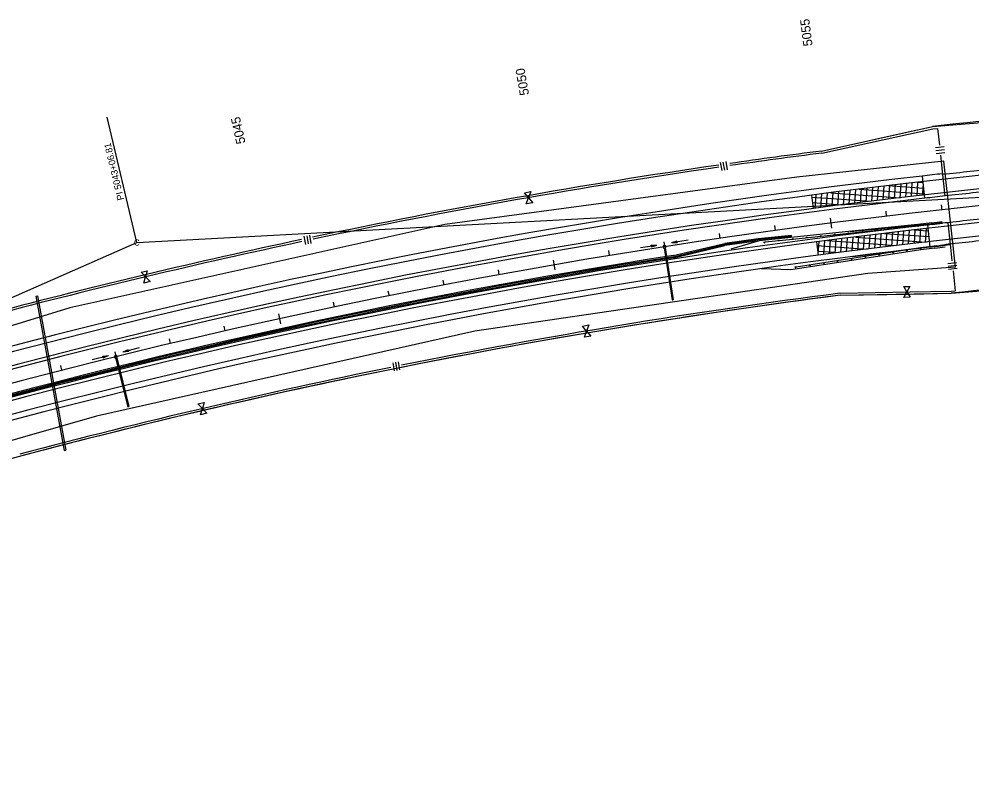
# Model space of a CAD drawing. Extents: x 192699 to 285914, y 194342 to 233219.
# Drawn here: x 248698 to 250400, y 223721 to 225083 of the extents above; entities that cross this region are included whole.
import ezdxf

# ---------------------------------------------------------------- set-up
doc = ezdxf.new("R2010")
doc.units = 0
for name, color, linetype in [('CENT LINE', 7, 'Continuous'), ('CONCRETE', 7, 'Continuous'), ('CURVE DATA', 7, 'Continuous'), ('CURVE LINE', 7, 'Continuous'), ('DRAINAGE', 7, 'Continuous'), ('DRAINAGE ARROWS', 7, 'Continuous'), ('Flood Plain', 7, 'Continuous'), ('GUARDRAIL', 7, 'Continuous'), ('PAVEMENT TRANSITION', 7, 'Continuous'), ('R-W - CofA', 7, 'Continuous'), ('R_Draft', 7, 'Continuous'), ('R_Proposed Guardrail', 7, 'Continuous'), ('R_Water Annot', 7, 'Continuous'), ('ROAD', 7, 'Continuous'), ('SHOULDER', 7, 'Continuous'), ('STATIONING1', 7, 'Continuous'), ('TEXT', 7, 'Continuous'), ('WRSF', 7, 'Continuous')]:
    doc.layers.add(name, color=color, linetype=linetype)

msp = doc.modelspace()

# ---------------------------------------------------------------- linework, layer by layer
at = {"layer": 'CENT LINE'}
msp.add_arc((251611.3, 213352.7), 11459.2, 93.06668, 113.76668, dxfattribs=at)
at = {"layer": 'CONCRETE'}
for p, q in [((250077.8, 224696.3), (250018.1, 224690.1)), ((250078.2, 224692.3), (250077.8, 224696.3)), ((249866.5, 224660), (249958.7, 224682)), ((249866.7, 224656), (249959, 224678)), ((250018.1, 224690.1), (249958.7, 224682)), ((250020.3, 224686.4), (249959, 224678))]:
    msp.add_line(p, q, dxfattribs=at)
for radius, start in [(11441.2, 98.77185), (11437.2, 98.77381)]:
    msp.add_arc((251611.3, 213352.7), radius, start, 113.76668, dxfattribs=at)
at = {"layer": 'CURVE LINE'}
msp.add_line((248908.4, 224683.5), (250998.2, 224795.4), dxfattribs=at)
msp.add_lwpolyline([(246993.1, 223840), (248908.4, 224683.5)], dxfattribs=at)
at = {"layer": 'DRAINAGE'}
for p, q in [((249850.2, 224673.7), (249864.7, 224580.8)), ((249852.2, 224674), (249866.6, 224581.1)), ((248727.5, 224587.4), (248778.3, 224312)), ((248730.5, 224587.9), (248781.2, 224312.6)), ((248870.2, 224477.1), (248891.8, 224389.7)), ((248872.2, 224477.6), (248893.7, 224390.2))]:
    msp.add_line(p, q, dxfattribs=at)
for points in [[(249849.2, 224673.5), (249853.2, 224674.1), (249852.6, 224678.1), (249848.6, 224677.5)], [(248869.3, 224476.9), (248873.2, 224477.8), (248872.2, 224481.7), (248868.3, 224480.8)]]:
    msp.add_lwpolyline(points, close=True, dxfattribs=at)
for points in [[(248727.5, 224587.4), (248730.5, 224587.9)], [(249864.7, 224580.8), (249866.6, 224581.1)], [(248891.8, 224389.7), (248893.7, 224390.2)], [(248778.3, 224312), (248781.2, 224312.6)]]:
    msp.add_lwpolyline(points, dxfattribs=at)
at = {"layer": 'DRAINAGE ARROWS'}
for p, q in [((249827.3, 224679), (249837.4, 224679)), ((249827.8, 224676), (249827.3, 224679)), ((249827.4, 224678.7), (249835.8, 224678.7)), ((249827.4, 224678.5), (249834.1, 224678.5)), ((249827.4, 224678.2), (249832.4, 224678.2)), ((249827.5, 224678), (249830.8, 224678)), ((249827.5, 224677.7), (249829.1, 224677.7)), ((249827.6, 224677), (249830.8, 224678)), ((249827.6, 224677.3), (249829.1, 224677.7)), ((249827.7, 224676.3), (249835.8, 224678.7)), ((249827.7, 224676.5), (249834.1, 224678.5)), ((249827.7, 224676.8), (249832.4, 224678.2)), ((249827.8, 224676), (249837.4, 224679)), ((249873.1, 224685.9), (249863.5, 224682.9)), ((249873.6, 224682.9), (249863.5, 224682.9)), ((249873.2, 224685.6), (249865.1, 224683.1)), ((249873.5, 224683.2), (249865.1, 224683.1)), ((249873.2, 224685.4), (249866.8, 224683.4)), ((249873.5, 224683.4), (249866.8, 224683.4)), ((249873.2, 224685.1), (249868.5, 224683.7)), ((249873.5, 224683.7), (249868.5, 224683.7)), ((249873.3, 224684.9), (249870.1, 224683.9)), ((249873.4, 224683.9), (249870.1, 224683.9)), ((249873.3, 224684.6), (249871.8, 224684.2)), ((249873.4, 224684.2), (249871.8, 224684.2)), ((249873.6, 224682.9), (249873.1, 224685.9)), ((248892.4, 224491.5), (248883, 224487.7)), ((248893.1, 224488.6), (248883, 224487.7)), ((248892.4, 224491.3), (248884.6, 224488.1)), ((248893, 224488.9), (248884.6, 224488.1)), ((248892.5, 224491.1), (248886.3, 224488.5)), ((248893, 224489.1), (248886.3, 224488.5)), ((248892.5, 224490.8), (248887.9, 224488.9)), ((248892.9, 224489.4), (248887.9, 224488.9)), ((248892.6, 224490.6), (248889.6, 224489.3)), ((248892.8, 224489.6), (248889.6, 224489.3)), ((248892.7, 224490.3), (248891.2, 224489.7)), ((248892.8, 224489.9), (248891.2, 224489.7)), ((248893.1, 224488.6), (248892.4, 224491.5)), ((248847.4, 224480.3), (248857.5, 224481.3)), ((248848.1, 224477.4), (248847.4, 224480.3)), ((248847.5, 224480.1), (248855.9, 224480.9)), ((248847.5, 224479.9), (248854.2, 224480.5)), ((248847.6, 224479.6), (248852.6, 224480.1)), ((248847.7, 224479.4), (248850.9, 224479.7)), ((248847.7, 224479.1), (248849.3, 224479.3)), ((248847.8, 224478.7), (248849.3, 224479.3)), ((248847.9, 224478.4), (248850.9, 224479.7)), ((248848, 224477.9), (248854.2, 224480.5)), ((248848, 224478.2), (248852.6, 224480.1)), ((248848.1, 224477.4), (248857.5, 224481.3)), ((248848.1, 224477.7), (248855.9, 224480.9))]:
    msp.add_line(p, q, dxfattribs=at)
at = {"layer": 'Flood Plain'}
for points in [[(250370.6, 224639.7), (250349.8, 224829.1), (250087.1, 224800.3), (249458.2, 224715.7), (248788.7, 224566.9), (247971.3, 224315), (247646.7, 224196.6), (247193.6, 224037.6), (246984, 224024), (246818.3, 224176.3), (246723.6, 224247.3)], [(250370.6, 224639.7), (250213.9, 224628.1), (249512.1, 224525), (248835.9, 224372.8), (248291.5, 224217.2), (247932.2, 224103.9), (247928.9, 224045.4), (247966.5, 223970.2), (247957.6, 223857.6)]]:
    msp.add_lwpolyline(points, dxfattribs=at)
at = {"layer": 'GUARDRAIL'}
for p, q in [((250333.2, 224716.6), (250182.7, 224702.6)), ((250337.5, 224677.5), (250187.6, 224658))]:
    msp.add_line(p, q, dxfattribs=at)
at = {"layer": 'PAVEMENT TRANSITION'}
for p, q in [((250190.8, 224753.6), (250192.6, 224778)), ((250198.6, 224778.8), (250314.8, 224770.4)), ((250200.9, 224754.8), (250202.7, 224779.3)), ((250211, 224756.1), (250212.8, 224780.6)), ((250221.2, 224757.3), (250222.9, 224781.8)), ((250231.3, 224758.6), (250233, 224783)), ((250241.4, 224759.8), (250243.1, 224784.2)), ((250250.6, 224785.1), (250313.7, 224780.5)), ((250251.5, 224761), (250253.3, 224785.4)), ((250261.6, 224762.3), (250263.4, 224786.6)), ((250271.7, 224763.5), (250273.5, 224787.7)), ((250281.8, 224764.6), (250283.6, 224788.9)), ((250292, 224765.8), (250293.7, 224790.1)), ((250302.1, 224767), (250303.8, 224791.3)), ((250303.5, 224791.3), (250312.6, 224790.6)), ((250312.2, 224768.1), (250313.3, 224784.1)), ((250113.7, 224768), (250116.8, 224744.2)), ((250114.1, 224764.8), (250220, 224757.2)), ((250120, 224744.6), (250121.8, 224769.1)), ((250130.1, 224746), (250131.9, 224770.3)), ((250140.4, 224749.5), (250142, 224771.6)), ((250148, 224772.4), (250271.8, 224763.5)), ((250150.5, 224750), (250152.1, 224772.9)), ((250160.5, 224749.9), (250162.2, 224774.2)), ((250170.6, 224751.1), (250172.3, 224775.5)), ((250180.7, 224752.4), (250182.5, 224776.7)), ((250115.4, 224754.7), (250167.7, 224750.9)), ((250186, 224668.3), (250187.8, 224692.7)), ((250192.6, 224693.3), (250318.3, 224684.3)), ((250196.1, 224669.6), (250197.9, 224694)), ((250206.2, 224670.9), (250208, 224695.3)), ((250216.4, 224672.2), (250218.1, 224696.6)), ((250226.5, 224673.4), (250228.2, 224697.8)), ((250236.6, 224674.6), (250238.3, 224699)), ((250243.9, 224699.7), (250322.9, 224694)), ((250246.7, 224675.8), (250248.4, 224700.2)), ((250256.8, 224677), (250258.6, 224701.4)), ((250266.9, 224678.2), (250268.7, 224702.6)), ((250277, 224679.4), (250278.8, 224703.8)), ((250287.1, 224680.6), (250288.9, 224705)), ((250296.7, 224705.9), (250321.8, 224704.1)), ((250297.3, 224681.8), (250299, 224706.2)), ((250307.4, 224683), (250309.1, 224707.4)), ((250317.5, 224684.2), (250319.2, 224708.6)), ((250122.5, 224684.5), (250125.7, 224660.7)), ((250123.3, 224678.3), (250213.3, 224671.8)), ((250125.4, 224662.5), (250127, 224685)), ((250135.4, 224661.9), (250137.2, 224686.3)), ((250142, 224687), (250265.6, 224678.1)), ((250145.5, 224663.2), (250147.3, 224687.6)), ((250155.6, 224664.5), (250157.4, 224688.9)), ((250165.8, 224665.8), (250167.5, 224690.2)), ((250175.9, 224667), (250177.6, 224691.5)), ((250124.7, 224668.2), (250163, 224665.4))]:
    msp.add_line(p, q, dxfattribs=at)
at = {"layer": 'R-W - CofA'}
for p, q in [((250338.7, 224887.4), (250342, 224857.3)), ((250334.9, 224853.1), (250350.4, 224854.9)), ((250335.5, 224847.9), (250351, 224849.7)), ((250336.1, 224842.7), (250351.6, 224844.6)), ((250344, 224839.3), (250347.8, 224804.8)), ((249950.6, 224826.4), (249953.1, 224811.9)), ((249955.4, 224827.3), (249958, 224812.7)), ((249960.3, 224828.1), (249962.8, 224813.5)), ((249600.6, 224772.4), (249612, 224774.4)), ((249608, 224763.5), (249600.6, 224772.4)), ((249604, 224752.6), (249608, 224763.5)), ((249612, 224774.4), (249608, 224763.5)), ((249608, 224763.5), (249615.4, 224754.6)), ((249615.4, 224754.6), (249604, 224752.6)), ((249206.8, 224694.8), (249209.3, 224680.2)), ((249211.7, 224695.6), (249214.2, 224681.1)), ((249216.5, 224696.4), (249219, 224681.9)), ((250361.1, 224680.6), (250364.4, 224650.7)), ((250357.3, 224646.2), (250372.8, 224648)), ((250358, 224641), (250373.5, 224642.8)), ((248915.7, 224630.4), (248926.9, 224633.1)), ((248923.7, 224622), (248915.7, 224630.4)), ((248926.9, 224633.1), (248923.7, 224622)), ((250358.6, 224635.8), (250374.1, 224637.7)), ((250366.4, 224632.9), (250370.3, 224597.2)), ((248920.5, 224610.9), (248923.7, 224622)), ((248931.7, 224613.6), (248920.5, 224610.9)), ((248923.7, 224622), (248931.7, 224613.6)), ((250278.3, 224604.7), (250289.5, 224604.9)), ((250284, 224595.1), (250278.3, 224604.7)), ((250278.6, 224585.3), (250284, 224595.1)), ((250289.5, 224604.9), (250284, 224595.1)), ((250284, 224595.1), (250289.8, 224585.5)), ((250289.8, 224585.5), (250278.6, 224585.3)), ((249704.4, 224534.1), (249715.9, 224536.1)), ((249711.8, 224525.2), (249704.4, 224534.1)), ((249707.8, 224514.3), (249711.8, 224525.2)), ((249715.9, 224536.1), (249711.8, 224525.2)), ((249711.8, 224525.2), (249719.2, 224516.3)), ((249719.2, 224516.3), (249707.8, 224514.3)), ((249365.3, 224468.6), (249367.8, 224454)), ((249370.2, 224469.4), (249372.7, 224454.9)), ((249375, 224470.2), (249377.5, 224455.7)), ((249017.3, 224394.9), (249028.5, 224397.7)), ((249025.3, 224386.5), (249017.3, 224394.9)), ((249022, 224375.4), (249025.3, 224386.5)), ((249028.5, 224397.7), (249025.3, 224386.5)), ((249025.3, 224386.5), (249033.3, 224378.2)), ((249033.3, 224378.2), (249022, 224375.4))]:
    msp.add_line(p, q, dxfattribs=at)
for points in [[(250319.6, 224888.6), (250329.9, 224890.9), (250329.9, 224890.9), (250483.1, 224903.5)], [(250131.3, 224846.9), (250329.9, 224890.9)], [(250131.3, 224846.9), (250291.8, 224882.4)], [(250132.2, 224842.9), (250330.6, 224886.8), (250338.7, 224887.4)], [(250296.9, 224883.6), (250303.1, 224885)], [(250308.3, 224886.1), (250314.4, 224887.5)], [(250164.5, 224592.9), (250289.7, 224595.2)], [(250164.5, 224589.1), (250363.1, 224592.7)], [(250164.5, 224589.1), (250164.5, 224589.1), (250289.7, 224591.4)], [(250289.7, 224591.4), (250363.1, 224592.7), (250440, 224599.1)], [(250289.7, 224595.2), (250362.9, 224596.5), (250370.3, 224597.2)]]:
    msp.add_lwpolyline(points, dxfattribs=at)
for radius, start, end in [(11609.2, 93.06668, 96.33668), (11589.2, 97.33668, 98.1548), (11585.4, 97.33668, 98.1554), (11589.2, 98.25303, 101.89697), (11585.4, 98.25303, 101.89572), (11589.2, 101.99776, 104.80305), (11585.4, 101.99776, 104.80099), (11309.2, 93.06668, 96.33668), (11332.9, 97.33668, 101.34996), (11329.2, 97.33668, 113.76668), (11329.2, 97.33668, 101.34996), (11332.9, 101.44705, 104.89085), (11329.2, 101.44598, 104.88986)]:
    msp.add_arc((251611.3, 213352.7), radius, start, end, dxfattribs=at)
at = {"layer": 'R_Draft'}
for p, q in [((250333.2, 224677.1), (250308.4, 224673.8)), ((250333.2, 224677.1), (250351.8, 224679.5)), ((250333.7, 224673.6), (250352.3, 224676)), ((250308.4, 224673.8), (250135.4, 224647.3)), ((250309, 224670.3), (250185.4, 224651.4)), ((250333.7, 224673.6), (250308.9, 224670.3)), ((250185.4, 224651.4), (250076.6, 224634.8)), ((250135.4, 224647.3), (250086, 224639.7)), ((250076.6, 224634.8), (250023.7, 224636.5)), ((250084.1, 224640.5), (250086, 224639.7)), ((250084.1, 224640.5), (250084.4, 224638.5)), ((250084.4, 224638.5), (250086, 224639.7))]:
    msp.add_line(p, q, dxfattribs=at)
for centre in [(250327.1, 224675.5), (250333.3, 224676.3), (250336.4, 224676.7), (250339.5, 224677.1), (250342.6, 224677.5), (250344.1, 224677.7), (250345.7, 224678), (250347.2, 224678.2), (250348.8, 224678.4), (250350.3, 224678.6), (250209.7, 224657.9), (250234.4, 224661.7), (250259.1, 224665.5), (250283.8, 224669.2), (250308.5, 224673), (250110.8, 224642.8), (250135.5, 224646.5), (250160.2, 224650.3), (250184.9, 224654.1)]:
    msp.add_circle(centre, 0.75, dxfattribs=at)
at = {"layer": 'R_Proposed Guardrail'}
for p, q in [((250304.2, 224712.4), (250080.3, 224689.1)), ((250303.8, 224715.9), (250179.4, 224702.9)), ((250328.5, 224718.9), (250303.7, 224715.9)), ((250329, 224715.5), (250304.2, 224712.4)), ((250328.5, 224718.9), (250347.1, 224721.3)), ((250329, 224715.5), (250347.6, 224717.8)), ((250179.4, 224702.9), (250020.3, 224686.4)), ((250020.3, 224686.4), (249969.6, 224671.3)), ((250028.8, 224684.7), (250030.6, 224683.9)), ((250029, 224682.7), (250028.8, 224684.7)), ((250029, 224682.7), (250030.6, 224683.9)), ((250080.3, 224689.1), (250030.6, 224683.9))]:
    msp.add_line(p, q, dxfattribs=at)
for centre in [(250279.2, 224710.5), (250304, 224713.1), (250322.7, 224715.4), (250328.9, 224716.2), (250332, 224716.6), (250335.1, 224717), (250338.2, 224717.4), (250339.7, 224717.6), (250341.3, 224717.8), (250342.8, 224718), (250344.4, 224718.1), (250345.9, 224718.3), (250105.1, 224692.4), (250130, 224695), (250154.8, 224697.6), (250179.7, 224700.2), (250204.6, 224702.8), (250229.4, 224705.4), (250254.3, 224708), (250055.4, 224687.2), (250080.2, 224689.8)]:
    msp.add_circle(centre, 0.75, dxfattribs=at)
at = {"layer": 'R_Water Annot'}
for p, q in [((249807.8, 224674.6), (249837.4, 224679)), ((249827.3, 224679), (249837.4, 224679)), ((249827.8, 224676), (249827.3, 224679)), ((249827.4, 224678.7), (249835.8, 224678.7)), ((249827.4, 224678.5), (249834.1, 224678.5)), ((249827.4, 224678.2), (249832.4, 224678.2)), ((249827.5, 224678), (249830.8, 224678)), ((249827.5, 224677.7), (249829.1, 224677.7)), ((249827.6, 224677), (249830.8, 224678)), ((249827.6, 224677.3), (249829.1, 224677.7)), ((249827.7, 224676.3), (249835.8, 224678.7)), ((249827.7, 224676.5), (249834.1, 224678.5)), ((249827.7, 224676.8), (249832.4, 224678.2)), ((249827.8, 224676), (249837.4, 224679)), ((249893.1, 224687.4), (249863.5, 224682.9)), ((249873.1, 224685.9), (249863.5, 224682.9)), ((249873.6, 224682.9), (249863.5, 224682.9)), ((249873.2, 224685.6), (249865.1, 224683.1)), ((249873.5, 224683.2), (249865.1, 224683.1)), ((249873.2, 224685.4), (249866.8, 224683.4)), ((249873.5, 224683.4), (249866.8, 224683.4)), ((249873.2, 224685.1), (249868.5, 224683.7)), ((249873.5, 224683.7), (249868.5, 224683.7)), ((249873.3, 224684.9), (249870.1, 224683.9)), ((249873.4, 224683.9), (249870.1, 224683.9)), ((249873.3, 224684.6), (249871.8, 224684.2)), ((249873.4, 224684.2), (249871.8, 224684.2)), ((249873.6, 224682.9), (249873.1, 224685.9)), ((248912.1, 224495), (248883, 224487.7)), ((248892.4, 224491.5), (248883, 224487.7)), ((248893.1, 224488.6), (248883, 224487.7)), ((248892.4, 224491.3), (248884.6, 224488.1)), ((248893, 224488.9), (248884.6, 224488.1)), ((248892.5, 224491.1), (248886.3, 224488.5)), ((248893, 224489.1), (248886.3, 224488.5)), ((248892.5, 224490.8), (248887.9, 224488.9)), ((248892.9, 224489.4), (248887.9, 224488.9)), ((248892.6, 224490.6), (248889.6, 224489.3)), ((248892.8, 224489.6), (248889.6, 224489.3)), ((248892.7, 224490.3), (248891.2, 224489.7)), ((248892.8, 224489.9), (248891.2, 224489.7)), ((248893.1, 224488.6), (248892.4, 224491.5)), ((248828.4, 224474.1), (248857.5, 224481.3)), ((248847.4, 224480.3), (248857.5, 224481.3)), ((248848.1, 224477.4), (248847.4, 224480.3)), ((248847.5, 224480.1), (248855.9, 224480.9)), ((248847.5, 224479.9), (248854.2, 224480.5)), ((248847.6, 224479.6), (248852.6, 224480.1)), ((248847.7, 224479.4), (248850.9, 224479.7)), ((248847.7, 224479.1), (248849.3, 224479.3)), ((248847.8, 224478.7), (248849.3, 224479.3)), ((248847.9, 224478.4), (248850.9, 224479.7)), ((248848, 224477.9), (248854.2, 224480.5)), ((248848, 224478.2), (248852.6, 224480.1)), ((248848.1, 224477.4), (248857.5, 224481.3)), ((248848.1, 224477.7), (248855.9, 224480.9))]:
    msp.add_line(p, q, dxfattribs=at)
at = {"layer": 'ROAD'}
for p, q in [((250311.3, 224802.3), (250315.7, 224762.5)), ((250347.8, 224804.8), (250352, 224766.6)), ((250320.6, 224714.8), (250325, 224675)), ((250356.9, 224718.8), (250361.1, 224680.6))]:
    msp.add_line(p, q, dxfattribs=at)
for radius, start, end in [(11513.2, 93.06668, 113.76668), (11489.2, 93.06668, 113.76668), (11521.7, 95.80078, 96.29583), (11523.2, 96.29583, 96.47731), (11429.2, 93.06668, 113.76668), (11483.2, 96.29583, 96.47795), (11483.2, 95.80063, 96.29583), (11405.2, 93.06668, 113.76668), (11435.2, 95.84583, 96.34463), (11435.2, 96.29753, 96.48041), (11395.2, 96.29753, 96.48106), (11396.7, 95.84582, 96.34479)]:
    msp.add_arc((251611.3, 213352.7), radius, start, end, dxfattribs=at)
at = {"layer": 'SHOULDER'}
for radius, start in [(11523.2, 96.47731), (11483.2, 96.47795), (11435.2, 96.48041), (11395.2, 96.48106)]:
    msp.add_arc((251611.3, 213352.7), radius, start, 113.76668, dxfattribs=at)
at = {"layer": 'STATIONING1'}
for points in [[(250345.5, 224750.8), (250346.5, 224741.8)], [(250146.8, 224726.9), (250149.1, 224709.1)], [(250246.1, 224739.3), (250247.2, 224730.3)], [(250047.6, 224713.7), (250048.8, 224704.8)], [(249948.5, 224699.6), (249949.8, 224690.7)], [(249849.5, 224684.7), (249850.9, 224675.8)], [(249750.7, 224668.9), (249752.2, 224660)], [(249652, 224652.2), (249655.1, 224634.5)], [(249553.5, 224634.7), (249555.1, 224625.8)], [(249455.1, 224616.3), (249456.8, 224607.5)], [(249356.9, 224597.1), (249358.7, 224588.2)], [(249258.9, 224577), (249260.7, 224568.2)], [(249161, 224556), (249164.9, 224538.4)], [(249063.3, 224534.2), (249065.3, 224525.4)], [(248965.9, 224511.5), (248967.9, 224502.8)], [(248868.6, 224488), (248870.7, 224479.3)], [(248771.5, 224463.7), (248773.7, 224455)]]:
    msp.add_lwpolyline(points, dxfattribs=at)
at = {"layer": 'TEXT'}
msp.add_lwpolyline([(248908.4, 224683.5), (248854.9, 224907.7)], dxfattribs=at)
at = {"layer": 'WRSF'}
for p, q in [((250078, 224694.3), (250018.3, 224688.1)), ((249866.6, 224658), (249958.8, 224680)), ((250018.4, 224688.1), (249958.8, 224680))]:
    msp.add_line(p, q, dxfattribs=at)
msp.add_arc((251611.3, 213352.7), 11439.2, 98.77283, 113.76668, dxfattribs=at)

# ---------------------------------------------------------------- texts
at = {"layer": 'CURVE DATA'}
msp.add_text('C', height=10.8, rotation=3.0667, dxfattribs=at).set_placement((248903.3, 224677.7))
at = {"layer": 'STATIONING1'}
for s, rotation, p in [('5055', 97.3367, (250115.6, 225035.5)), ('5050', 99.8367, (249609.1, 224947.8)), ('5045', 102.3367, (249102.5, 224861.5))]:
    msp.add_text(s, height=16.5, rotation=rotation, dxfattribs=at).set_placement(p)
at = {"layer": 'TEXT'}
msp.add_text('PI 5043+06.81', height=12, rotation=103.4167, dxfattribs=at).set_placement((248885.5, 224760.5))

doc.saveas('drawing.dxf')
